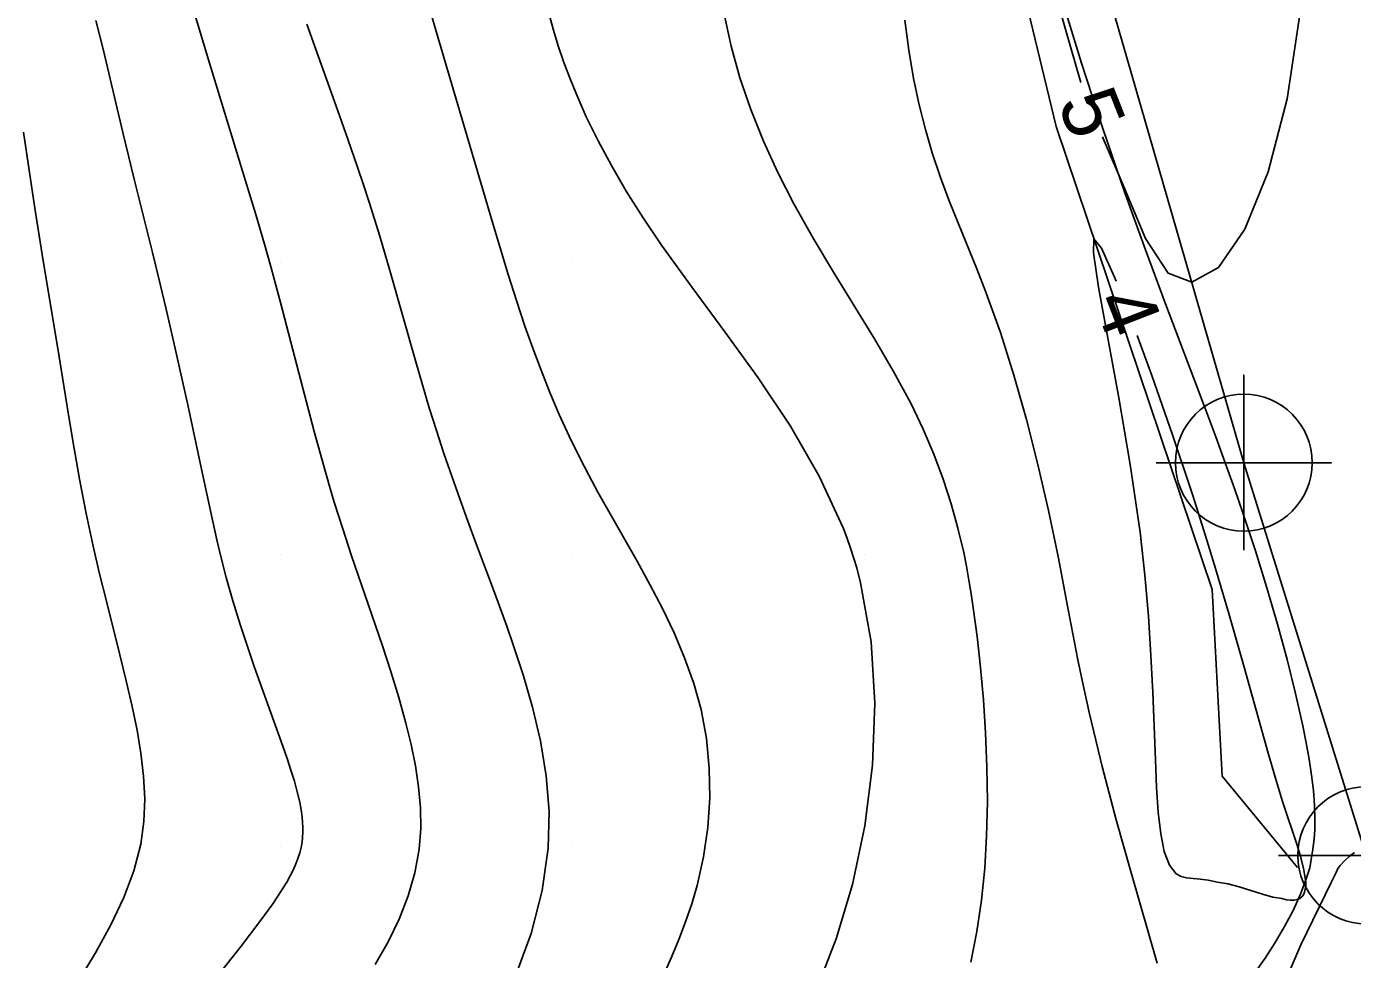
# Model space of a CAD drawing. Extents: x 2602990 to 2605851, y 618069 to 619180.
# Drawn here: x 2603661.29 to 2603706.7, y 618586.13 to 618618.07 of the extents above; entities that cross this region are included whole.
import ezdxf

# ---------------------------------------------------------------- set-up
doc = ezdxf.new("R2010")
doc.units = 0
for name, color, linetype in [('DTM Contours Major', 7, 'Continuous'), ('DTM Contours Minor', 7, 'Continuous'), ('DTM Contours Minor Text', 7, 'Continuous'), ('Exist DTM Breakline', 7, 'Continuous'), ('Exist DTM Crownline', 7, 'Continuous'), ('Exist DTM QL2 LIDAR Elevation Point', 7, 'Continuous'), ('Exist Roads EOP', 7, 'Continuous'), ('Exist Roads Soil', 7, 'Continuous'), ('Exist Roads Soil Cogo Point CELL', 7, 'Continuous'), ('PH Exist DTM Breakline', 7, 'Continuous')]:
    doc.layers.add(name, color=color, linetype=linetype)

# ---------------------------------------------------------------- blocks, each defined once
blk = doc.blocks.new('EXIST ROADS SOIL COGO POINT')
at = {"layer": 'Exist Roads Soil Cogo Point CELL'}
blk.add_lwpolyline([(0, -0.06), (0, 0.06), (0, 0), (0.06, 0), (-0.06, 0)], dxfattribs=at)
blk.add_circle((0, 0), 0.04688, dxfattribs=at)

msp = doc.modelspace()

# ---------------------------------------------------------------- linework, layer by layer
at = {"layer": 'DTM Contours Major'}
msp.add_lwpolyline([(2603661.192, 618614.451), (2603661.578, 618611.858), (2603661.829, 618610.27), (2603662.405, 618606.765), (2603662.739, 618604.712), (2603662.923, 618603.626), (2603663.122, 618602.516), (2603663.338, 618601.396), (2603663.575, 618600.278), (2603663.795, 618599.331), (2603664.024, 618598.396), (2603664.486, 618596.566), (2603664.706, 618595.672), (2603664.908, 618594.794), (2603665.075, 618593.986), (2603665.21, 618593.191), (2603665.301, 618592.405), (2603665.338, 618591.627), (2603665.309, 618590.854), (2603665.202, 618590.083), (2603664.967, 618589.17), (2603664.621, 618588.25), (2603664.179, 618587.317), (2603663.656, 618586.363), (2603663.065, 618585.381)], dxfattribs=at)
at = {"layer": 'DTM Contours Minor'}
for points in [[(2603673.229, 618585.961), (2603673.676, 618586.734), (2603674.055, 618587.516), (2603674.361, 618588.306), (2603674.59, 618589.102), (2603674.734, 618589.902), (2603674.789, 618590.614), (2603674.781, 618591.328), (2603674.719, 618592.045), (2603674.61, 618592.766), (2603674.462, 618593.491), (2603674.283, 618594.22), (2603674.037, 618595.101), (2603673.765, 618595.986), (2603673.475, 618596.871), (2603672.871, 618598.63), (2603672.417, 618599.956), (2603672.117, 618600.871), (2603671.828, 618601.791), (2603671.688, 618602.258), (2603671.41, 618603.226), (2603671.14, 618604.213), (2603670.616, 618606.219), (2603669.991, 618608.619), (2603669.665, 618609.815), (2603669.439, 618610.618), (2603669.14, 618611.642), (2603668.829, 618612.679), (2603667.572, 618616.785), (2603666.702, 618619.675)], [(2603696.313, 618619.953), (2603696.852, 618618.013), (2603697.398, 618616.157)], [(2603696.682, 618619.217), (2603697.416, 618616.818), (2603698.156, 618614.548), (2603698.889, 618612.419), (2603699.606, 618610.431), (2603700.295, 618608.58), (2603701.673, 618604.941), (2603702.013, 618604.029), (2603702.338, 618603.139), (2603702.652, 618602.26), (2603702.955, 618601.384), (2603703.371, 618600.12), (2603703.764, 618598.857), (2603704.128, 618597.611), (2603704.457, 618596.398), (2603704.748, 618595.234), (2603704.995, 618594.135), (2603705.113, 618593.547), (2603705.214, 618592.984), (2603705.295, 618592.442), (2603705.356, 618591.92), (2603705.394, 618591.417), (2603705.408, 618590.929), (2603705.401, 618590.584), (2603705.38, 618590.246), (2603705.343, 618589.912), (2603705.238, 618589.267), (2603705.122, 618588.924), (2603704.919, 618588.367), (2603704.665, 618587.811), (2603704.37, 618587.259), (2603704.045, 618586.714), (2603703.7, 618586.18), (2603703.345, 618585.658)], [(2603663.666, 618618.275), (2603663.91, 618617.296), (2603664.589, 618614.448), (2603664.993, 618612.798), (2603665.606, 618610.331), (2603665.808, 618609.497), (2603666.069, 618608.399), (2603666.324, 618607.296), (2603666.81, 618605.122), (2603667.25, 618603.076), (2603667.587, 618601.493), (2603667.809, 618600.503), (2603667.924, 618600.021), (2603668.133, 618599.209), (2603668.36, 618598.405), (2603668.609, 618597.596), (2603668.844, 618596.883), (2603669.091, 618596.167), (2603670.07, 618593.43), (2603670.213, 618593.015), (2603670.345, 618592.617), (2603670.462, 618592.235), (2603670.563, 618591.869), (2603670.645, 618591.519), (2603670.706, 618591.183), (2603670.73, 618591.003), (2603670.746, 618590.827), (2603670.754, 618590.654), (2603670.753, 618590.484), (2603670.744, 618590.317), (2603670.725, 618590.151), (2603670.691, 618589.964), (2603670.646, 618589.778), (2603670.587, 618589.591), (2603670.515, 618589.402), (2603670.431, 618589.209), (2603670.332, 618589.012), (2603670.205, 618588.783), (2603670.061, 618588.544), (2603669.9, 618588.297), (2603669.722, 618588.037), (2603669.317, 618587.481), (2603668.636, 618586.59), (2603667.85, 618585.595)], [(2603683.101, 618585.595), (2603683.373, 618586.205), (2603683.627, 618586.813), (2603683.861, 618587.423), (2603684.07, 618588.038), (2603684.252, 618588.661), (2603684.474, 618589.647), (2603684.62, 618590.651), (2603684.687, 618591.666), (2603684.672, 618592.683), (2603684.573, 618593.693), (2603684.387, 618594.687), (2603684.139, 618595.584), (2603683.827, 618596.461), (2603683.464, 618597.317), (2603683.063, 618598.153), (2603682.636, 618598.968), (2603682.198, 618599.764), (2603681.184, 618601.549), (2603680.858, 618602.134), (2603680.541, 618602.718), (2603680.236, 618603.306), (2603679.874, 618604.047), (2603679.533, 618604.794), (2603679.213, 618605.547), (2603678.911, 618606.303), (2603678.627, 618607.059), (2603678.359, 618607.815), (2603678.066, 618608.693), (2603677.786, 618609.578), (2603677.255, 618611.328), (2603675.326, 618617.872), (2603675.124, 618618.581)], [(2603688.587, 618585.723), (2603689.012, 618586.833), (2603689.575, 618588.698), (2603690, 618590.701), (2603690.265, 618592.788), (2603690.344, 618594.907), (2603690.215, 618597.005), (2603689.854, 618599.03), (2603689.718, 618599.54), (2603689.625, 618599.855), (2603689.486, 618600.279), (2603689.335, 618600.699), (2603689.255, 618600.907), (2603688.437, 618602.682), (2603687.448, 618604.393), (2603686.35, 618606.04), (2603685.207, 618607.623), (2603684.081, 618609.138), (2603683.035, 618610.586), (2603682.401, 618611.527), (2603681.829, 618612.437), (2603681.317, 618613.316), (2603680.862, 618614.165), (2603680.459, 618614.985), (2603680.108, 618615.776), (2603679.882, 618616.334), (2603679.68, 618616.88), (2603679.498, 618617.418), (2603679.334, 618617.953), (2603679.187, 618618.488)], [(2603693.622, 618586.042), (2603693.837, 618587.091), (2603693.996, 618588.165), (2603694.104, 618589.255), (2603694.168, 618590.352), (2603694.194, 618591.542), (2603694.18, 618592.723), (2603694.132, 618593.887), (2603694.055, 618595.024), (2603693.956, 618596.127), (2603693.838, 618597.188), (2603693.777, 618597.684), (2603693.711, 618598.171), (2603693.64, 618598.649), (2603693.562, 618599.122), (2603693.477, 618599.592), (2603693.382, 618600.06), (2603693.187, 618600.894), (2603692.954, 618601.733), (2603692.681, 618602.577), (2603692.363, 618603.428), (2603691.997, 618604.288), (2603691.578, 618605.16), (2603690.983, 618606.262), (2603690.325, 618607.381), (2603688.922, 618609.668), (2603688.226, 618610.831), (2603687.565, 618612.006), (2603687.019, 618613.073), (2603686.527, 618614.147), (2603686.093, 618615.228), (2603685.721, 618616.314), (2603685.417, 618617.404), (2603685.185, 618618.498)], [(2603700.006, 618586), (2603699.105, 618589.138), (2603698.607, 618590.914), (2603698.122, 618592.738), (2603697.685, 618594.542), (2603697.481, 618595.474), (2603697.296, 618596.385), (2603696.954, 618598.168), (2603696.616, 618599.931), (2603696.286, 618601.504), (2603695.924, 618603.074), (2603695.528, 618604.624), (2603695.1, 618606.136), (2603694.64, 618607.594), (2603694.146, 618608.979), (2603693.835, 618609.774), (2603693.199, 618611.323), (2603692.887, 618612.105), (2603692.587, 618612.909), (2603692.304, 618613.749), (2603692.069, 618614.549), (2603691.855, 618615.396), (2603691.665, 618616.297), (2603691.501, 618617.259), (2603691.367, 618618.287)], [(2603698.132, 618614.298), (2603698.156, 618614.241), (2603698.875, 618612.557), (2603699.611, 618610.814), (2603700.38, 618609.634), (2603701.191, 618609.32), (2603702.112, 618609.823), (2603703.005, 618611.13), (2603703.808, 618613.102), (2603704.456, 618615.599), (2603704.887, 618618.482)], [(2603678.027, 618585.54), (2603678.572, 618587.021), (2603678.952, 618588.491), (2603679.155, 618589.938), (2603679.183, 618591.195), (2603679.088, 618592.423), (2603678.892, 618593.616), (2603678.62, 618594.77), (2603678.297, 618595.88), (2603677.945, 618596.942), (2603677.735, 618597.539), (2603677.314, 618598.692), (2603676.688, 618600.363), (2603676.403, 618601.135), (2603676.124, 618601.908), (2603675.851, 618602.683), (2603675.586, 618603.46), (2603675.33, 618604.24), (2603675.083, 618605.022), (2603674.846, 618605.807), (2603674.617, 618606.593), (2603673.732, 618609.72), (2603673.385, 618610.892), (2603673.02, 618612.065), (2603672.828, 618612.656), (2603672.629, 618613.254), (2603672.297, 618614.215), (2603671.95, 618615.192), (2603670.885, 618618.151)], [(2603702.068, 618588.782), (2603701.758, 618588.843), (2603701.481, 618588.876), (2603701.235, 618588.898), (2603701.017, 618588.925), (2603700.827, 618588.976), (2603700.662, 618589.066), (2603700.425, 618589.362), (2603700.251, 618589.822), (2603700.129, 618590.43), (2603700.046, 618591.169), (2603699.99, 618592.02), (2603699.949, 618592.968), (2603699.859, 618595.266), (2603699.796, 618596.536), (2603699.708, 618597.88), (2603699.586, 618599.291), (2603699.422, 618600.764), (2603699.087, 618603.082), (2603698.696, 618605.362), (2603698, 618609.151), (2603697.822, 618610.328), (2603697.842, 618610.807), (2603698.098, 618610.486), (2603698.551, 618609.488), (2603698.604, 618609.354)], [(2603699.326, 618607.489), (2603699.825, 618606.128), (2603700.533, 618604.096), (2603701.214, 618602.051), (2603701.493, 618601.179), (2603701.757, 618600.336), (2603702.007, 618599.521), (2603702.466, 618597.972), (2603702.988, 618596.136), (2603703.807, 618593.197), (2603704.057, 618592.339), (2603704.303, 618591.544), (2603704.797, 618590.046), (2603704.925, 618589.626), (2603705.022, 618589.25), (2603705.081, 618588.922), (2603705.093, 618588.78), (2603705.093, 618588.651), (2603705.08, 618588.536), (2603705.054, 618588.434), (2603705.013, 618588.347), (2603704.957, 618588.275), (2603704.887, 618588.222), (2603704.801, 618588.184), (2603704.698, 618588.163), (2603704.576, 618588.16), (2603704.435, 618588.177), (2603704.274, 618588.213), (2603703.97, 618588.263), (2603703.611, 618588.363), (2603702.818, 618588.618), (2603702.426, 618588.723), (2603702.068, 618588.782)], [(2603706.759, 618589.797), (2603706.583, 618589.657), (2603706.438, 618589.522), (2603706.276, 618589.343), (2603706.194, 618589.242), (2603706.134, 618589.103), (2603705.968, 618588.769), (2603704.926, 618586.63), (2603704.588, 618585.828)]]:
    msp.add_lwpolyline(points, dxfattribs=at)
at = {"layer": 'Exist DTM Breakline'}
msp.add_spline([(2603647.352, 618520.802), (2603704.337, 618541.966), (2603758.983, 618562.663), (2603811.118, 618582.434), (2603865.604, 618602.567), (2603913.966, 618621.231), (2603963.574, 618640.143), (2603974.725, 618636.355), (2603978.77, 618630.138), (2603971.844, 618627.992), (2603956.88, 618621.982), (2603923.969, 618609.772), (2603877.426, 618591.796), (2603827.273, 618571.857), (2603776.875, 618552.809), (2603720.479, 618530.104), (2603675.109, 618514.176), (2603657.355, 618505.354), (2603640.368, 618498.804), (2603619.191, 618491.366), (2603591.676, 618480.386)], degree=3, dxfattribs=at)
at = {"layer": 'Exist DTM Crownline'}
msp.add_spline([(2603233.488, 618380.754), (2603285.185, 618400.095), (2603335.457, 618418.629), (2603390.812, 618439.069), (2603440.087, 618457.325), (2603493.996, 618477.231), (2603542.655, 618495.301), (2603600.808, 618516.867), (2603653.659, 618536.362), (2603706.222, 618555.742), (2603764.811, 618577.593), (2603823.52, 618599.847), (2603878.564, 618620.56), (2603937.951, 618643.078), (2603997.369, 618665.789), (2604036.209, 618680.665), (2604055.311, 618688.017)], degree=3, dxfattribs=at)
at = {"layer": 'Exist DTM QL2 LIDAR Elevation Point'}
for p, q in [((2603670, 618610), (2603670, 618610)), ((2603680, 618610), (2603680, 618610)), ((2603670, 618600), (2603670, 618600)), ((2603680, 618600), (2603680, 618600)), ((2603690, 618600), (2603690, 618600)), ((2603670, 618590), (2603670, 618590)), ((2603680, 618590), (2603680, 618590))]:
    msp.add_line(p, q, dxfattribs=at)
at = {"layer": 'Exist Roads EOP'}
for points in [[(2603230.17, 618389.98), (2603282.929, 618409.597), (2603332.773, 618427.868), (2603388.167, 618448.413), (2603437.203, 618466.721), (2603490.778, 618486.527), (2603539.039, 618504.558), (2603597.451, 618526.156), (2603651.053, 618545.972), (2603705.208, 618566.084), (2603762.02, 618587.183), (2603820.334, 618609.162), (2603876.341, 618629.99), (2603934.909, 618652.28), (2603996.409, 618675.568), (2604033.216, 618689.957), (2604052.01, 618697.199)], [(2604034.633, 618668.486), (2603984.89, 618650.123), (2603936.767, 618631.654), (2603888.195, 618613.335), (2603837.766, 618594.258), (2603782.918, 618573.705), (2603731.939, 618554.39), (2603671.126, 618532.171), (2603621.822, 618514.106), (2603561.545, 618491.877), (2603506.421, 618471.293), (2603452.163, 618451.33), (2603398.364, 618431.316), (2603341.431, 618410.355), (2603281.65, 618388.199), (2603223.033, 618366.475), (2603185.717, 618352.612)]]:
    msp.add_spline(points, degree=3, dxfattribs=at)
at = {"layer": 'Exist Roads Soil'}
msp.add_lwpolyline([(2603702.975, 618603.14), (2603707.166, 618589.695), (2603708.631, 618581.04), (2603710.416, 618573.959), (2603710.755, 618569.318)], dxfattribs=at)
at = {"layer": 'PH Exist DTM Breakline'}
for points in [[(2603678.186, 618682.325), (2603686.126, 618652.998), (2603692.327, 618632.161), (2603696.547, 618614.652), (2603701.887, 618598.798), (2603702.228, 618592.402), (2603704.81, 618589.282)], [(2603702.975, 618603.14), (2603696.838, 618624.405), (2603686.198, 618664.323), (2603681.299, 618682.562)]]:
    msp.add_lwpolyline(points, dxfattribs=at)

# ---------------------------------------------------------------- block references
at = {"layer": 'Exist Roads Soil Cogo Point CELL', "xscale": 50, "yscale": 50}
for p in [(2603702.975, 618603.14), (2603707.166, 618589.695)]:
    msp.add_blockref('EXIST ROADS SOIL COGO POINT', p, dxfattribs=at)

# ---------------------------------------------------------------- texts
at = {"layer": 'DTM Contours Minor Text'}
for s, rotation, p in [('5', 291.549, (2603696.581, 618615.463)), ('4', 291.1621, (2603697.802, 618608.672))]:
    msp.add_text(s, height=2, rotation=rotation, dxfattribs=at).set_placement(p)

doc.saveas('drawing.dxf')
